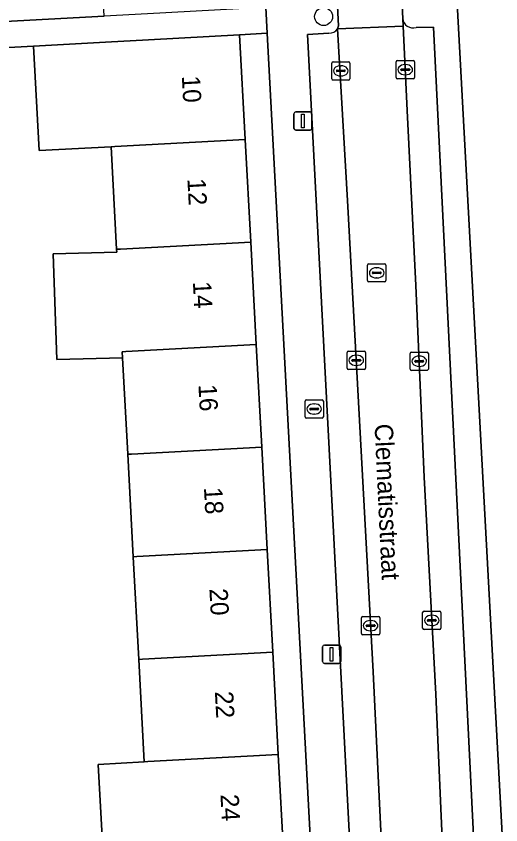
# Model space of a CAD drawing. Extents: x 162250 to 162661, y 380743 to 381606.
# Drawn here: x 162471.8 to 162498.31, y 380821.86 to 380866.07 of the extents above; entities that cross this region are included whole.
import ezdxf

# ---------------------------------------------------------------- set-up
doc = ezdxf.new("R2010")
doc.units = 0
for name, color, linetype in [('IMGEO_Boom', 7, 'Continuous'), ('IMGEO_Brandkraan', 7, 'Continuous'), ('IMGEO_Erf', 7, 'Continuous'), ('IMGEO_Kolk', 7, 'Continuous'), ('IMGEO_Lichtmast', 7, 'Continuous'), ('IMGEO_Openbare_ruimte_label', 7, 'Continuous'), ('IMGEO_Pand', 7, 'Continuous'), ('IMGEO_Pand_nummerreeks', 7, 'Continuous'), ('IMGEO_Parkeervlak_open', 7, 'Continuous'), ('IMGEO_Rijbaan_lokaal_open', 7, 'Continuous'), ('IMGEO_Rioolput', 7, 'Continuous'), ('IMGEO_Voetpad_open', 7, 'Continuous')]:
    doc.layers.add(name, color=color, linetype=linetype)

msp = doc.modelspace()

# ---------------------------------------------------------------- linework, layer by layer
at = {"layer": 'IMGEO_Boom'}
msp.add_circle((162488.619, 380866.049), 0.489, dxfattribs=at)
at = {"layer": 'IMGEO_Brandkraan'}
for p, q in [((162487.605, 380844.167), (162487.605, 380845.019)), ((162487.68, 380845.093), (162488.532, 380845.093)), ((162488.093, 380844.873), (162488.118, 380844.873)), ((162488.606, 380845.019), (162488.606, 380844.167)), ((162487.864, 380844.587), (162487.864, 380844.599)), ((162488.302, 380844.55), (162487.904, 380844.55)), ((162487.907, 380844.636), (162488.305, 380844.636)), ((162488.348, 380844.599), (162488.348, 380844.587)), ((162488.532, 380844.093), (162487.68, 380844.093)), ((162488.116, 380844.313), (162488.091, 380844.313))]:
    msp.add_line(p, q, dxfattribs=at)
for points in [[(162487.605, 380844.167), (162487.605, 380845.019)], [(162487.68, 380845.093), (162488.532, 380845.093)], [(162488.606, 380845.019), (162488.606, 380844.167)], [(162488.532, 380844.093), (162487.68, 380844.093)]]:
    msp.add_lwpolyline(points, dxfattribs=at)
for centre, radius, start, end in [((162487.682, 380845.017), 0.0765, 91.552, 178.448), ((162487.682, 380845.017), 0.0765, 91.552, 178.448), ((162488.53, 380845.017), 0.0765, 1.552, 88.448), ((162488.53, 380845.017), 0.0765, 1.552, 88.448), ((162487.904, 380844.596), 0.0403, 85.8775, 175.7526), ((162487.901, 380844.586), 0.0366, 178.938, 274.7102), ((162488.305, 380844.593), 0.043, 264.8664, 352.4533), ((162488.309, 380844.598), 0.0386, 1.7309, 96.639), ((162487.682, 380844.169), 0.0765, 181.552, 268.448), ((162487.682, 380844.169), 0.0765, 181.552, 268.448), ((162488.53, 380844.169), 0.0765, 271.552, 358.448), ((162488.53, 380844.169), 0.0765, 271.552, 358.448)]:
    msp.add_arc(centre, radius, start, end, dxfattribs=at)
for centre, major_axis, ratio, start_param, end_param in [((162488.092, 380844.593), (-0.387, 0.002), 0.722429, 4.712389, 7.853982), ((162488.117, 380844.593), (-0.39, 0.002), 0.717154, 1.570796, 4.712389)]:
    msp.add_ellipse(centre, major_axis=major_axis, ratio=ratio, start_param=start_param, end_param=end_param, dxfattribs=at)
at = {"layer": 'IMGEO_Erf'}
for points in [[(162476.003, 380877.506), (162472.856, 380877.338), (162472.553, 380882.993), (162475.699, 380883.161), (162475.657, 380883.948), (162475.388, 380888.933), (162475.802, 380888.955), (162475.764, 380889.728), (162473.498, 380889.596), (162463.611, 380889.016), (162463.383, 380889.008), (162463.524, 380884.867), (162467.402, 380885), (162467.48, 380882.72), (162467.564, 380880.294), (162463.905, 380880.169), (162464.132, 380873.557), (162468.01, 380873.69), (162468.088, 380871.41), (162468.172, 380868.984), (162464.294, 380868.851), (162464.412, 380865.42), (162476.618, 380866.074), (162476.307, 380871.851)], [(162500.535, 380837.761), (162500.235, 380843.344), (162500, 380847.679), (162499.934, 380848.927), (162499.634, 380854.509), (162499.333, 380860.091), (162499.032, 380865.673), (162498.723, 380871.373), (162496.735, 380871.229), (162495.691, 380871.164), (162499.625, 380798.455), (162500, 380798.466), (162501.095, 380798.5), (162502.647, 380798.565), (162502.34, 380804.267), (162502.039, 380809.849), (162501.738, 380815.432), (162501.437, 380821.014), (162501.136, 380826.596), (162500.835, 380832.179)], [(162485.538, 380865.136), (162484.028, 380865.055), (162484.336, 380859.331), (162484.637, 380853.724), (162484.938, 380848.119), (162485.239, 380842.514), (162485.541, 380836.908), (162485.842, 380831.303), (162486.143, 380825.698), (162486.444, 380820.092), (162486.746, 380814.486), (162487.047, 380808.881), (162487.348, 380803.276), (162487.656, 380797.55), (162489.147, 380797.656), (162488.037, 380818.506)]]:
    msp.add_lwpolyline(points, close=True, dxfattribs=at)
msp.add_lwpolyline([(162476.596, 380819.559), (162476.294, 380825.165), (162478.806, 380825.301), (162478.505, 380830.905), (162478.204, 380836.511), (162477.903, 380842.117), (162477.619, 380847.391), (162474.025, 380847.303), (162473.823, 380853.084), (162477.309, 380853.161), (162477.3, 380853.327), (162476.999, 380858.934), (162473.063, 380858.721), (162472.756, 380864.438), (162464.301, 380863.978)], dxfattribs=at)
at = {"layer": 'IMGEO_Kolk'}
for p, q in [((162489.061, 380862.654), (162489.061, 380863.506)), ((162489.136, 380863.58), (162489.988, 380863.58)), ((162490.062, 380863.506), (162490.062, 380862.654)), ((162492.585, 380862.72), (162492.585, 380863.572)), ((162492.66, 380863.646), (162493.512, 380863.646)), ((162493.073, 380863.426), (162493.098, 380863.426)), ((162493.586, 380863.572), (162493.586, 380862.72)), ((162489.32, 380863.074), (162489.32, 380863.086)), ((162489.758, 380863.037), (162489.36, 380863.037)), ((162489.363, 380863.123), (162489.761, 380863.123)), ((162489.549, 380863.36), (162489.574, 380863.36)), ((162489.804, 380863.086), (162489.804, 380863.074)), ((162492.844, 380863.14), (162492.844, 380863.152)), ((162493.282, 380863.103), (162492.884, 380863.103)), ((162492.887, 380863.189), (162493.285, 380863.189)), ((162493.328, 380863.152), (162493.328, 380863.14)), ((162489.988, 380862.58), (162489.136, 380862.58)), ((162489.572, 380862.8), (162489.547, 380862.8)), ((162493.512, 380862.646), (162492.66, 380862.646)), ((162493.096, 380862.866), (162493.071, 380862.866)), ((162489.906, 380846.828), (162489.906, 380847.68)), ((162489.981, 380847.754), (162490.833, 380847.754)), ((162490.394, 380847.534), (162490.419, 380847.534)), ((162490.907, 380847.68), (162490.907, 380846.828)), ((162493.349, 380846.778), (162493.349, 380847.63)), ((162493.424, 380847.704), (162494.276, 380847.704)), ((162494.35, 380847.63), (162494.35, 380846.778)), ((162490.165, 380847.248), (162490.165, 380847.26)), ((162490.603, 380847.211), (162490.205, 380847.211)), ((162490.208, 380847.297), (162490.606, 380847.297)), ((162490.649, 380847.26), (162490.649, 380847.248)), ((162493.608, 380847.198), (162493.608, 380847.21)), ((162494.046, 380847.161), (162493.648, 380847.161)), ((162493.651, 380847.247), (162494.049, 380847.247)), ((162493.837, 380847.484), (162493.862, 380847.484)), ((162494.092, 380847.21), (162494.092, 380847.198)), ((162490.833, 380846.754), (162489.981, 380846.754)), ((162490.417, 380846.974), (162490.392, 380846.974)), ((162494.276, 380846.704), (162493.424, 380846.704)), ((162493.86, 380846.924), (162493.835, 380846.924)), ((162494.037, 380832.61), (162494.037, 380833.462)), ((162494.112, 380833.536), (162494.964, 380833.536)), ((162495.038, 380833.462), (162495.038, 380832.61)), ((162490.689, 380832.323), (162490.689, 380833.175)), ((162490.764, 380833.249), (162491.616, 380833.249)), ((162491.177, 380833.029), (162491.202, 380833.029)), ((162491.69, 380833.175), (162491.69, 380832.323)), ((162494.296, 380833.03), (162494.296, 380833.042)), ((162494.734, 380832.993), (162494.336, 380832.993)), ((162494.339, 380833.079), (162494.737, 380833.079)), ((162494.525, 380833.316), (162494.55, 380833.316)), ((162494.78, 380833.042), (162494.78, 380833.03)), ((162490.948, 380832.743), (162490.948, 380832.755)), ((162491.386, 380832.706), (162490.988, 380832.706)), ((162490.991, 380832.792), (162491.389, 380832.792)), ((162491.432, 380832.755), (162491.432, 380832.743)), ((162494.964, 380832.536), (162494.112, 380832.536)), ((162494.548, 380832.756), (162494.523, 380832.756)), ((162491.616, 380832.249), (162490.764, 380832.249)), ((162491.2, 380832.469), (162491.175, 380832.469))]:
    msp.add_line(p, q, dxfattribs=at)
for points in [[(162489.061, 380862.654), (162489.061, 380863.506)], [(162489.136, 380863.58), (162489.988, 380863.58)], [(162490.062, 380863.506), (162490.062, 380862.654)], [(162492.585, 380862.72), (162492.585, 380863.572)], [(162492.66, 380863.646), (162493.512, 380863.646)], [(162493.586, 380863.572), (162493.586, 380862.72)], [(162489.988, 380862.58), (162489.136, 380862.58)], [(162493.512, 380862.646), (162492.66, 380862.646)], [(162489.906, 380846.828), (162489.906, 380847.68)], [(162489.981, 380847.754), (162490.833, 380847.754)], [(162490.907, 380847.68), (162490.907, 380846.828)], [(162493.349, 380846.778), (162493.349, 380847.63)], [(162493.424, 380847.704), (162494.276, 380847.704)], [(162494.35, 380847.63), (162494.35, 380846.778)], [(162490.833, 380846.754), (162489.981, 380846.754)], [(162494.276, 380846.704), (162493.424, 380846.704)], [(162494.037, 380832.61), (162494.037, 380833.462)], [(162494.112, 380833.536), (162494.964, 380833.536)], [(162495.038, 380833.462), (162495.038, 380832.61)], [(162490.689, 380832.323), (162490.689, 380833.175)], [(162490.764, 380833.249), (162491.616, 380833.249)], [(162491.69, 380833.175), (162491.69, 380832.323)], [(162494.964, 380832.536), (162494.112, 380832.536)], [(162491.616, 380832.249), (162490.764, 380832.249)]]:
    msp.add_lwpolyline(points, dxfattribs=at)
for centre, radius, start, end in [((162489.138, 380863.504), 0.0765, 91.552, 178.448), ((162489.138, 380863.504), 0.0765, 91.552, 178.448), ((162489.986, 380863.504), 0.0765, 1.552, 88.448), ((162489.986, 380863.504), 0.0765, 1.552, 88.448), ((162492.662, 380863.57), 0.0765, 91.552, 178.448), ((162492.662, 380863.57), 0.0765, 91.552, 178.448), ((162493.51, 380863.57), 0.0765, 1.552, 88.448), ((162493.51, 380863.57), 0.0765, 1.552, 88.448), ((162489.36, 380863.083), 0.0403, 85.8775, 175.7526), ((162489.357, 380863.073), 0.0366, 178.938, 274.7102), ((162489.761, 380863.08), 0.043, 264.8664, 352.4533), ((162489.765, 380863.085), 0.0386, 1.7309, 96.639), ((162492.884, 380863.149), 0.0403, 85.8775, 175.7526), ((162492.881, 380863.139), 0.0366, 178.938, 274.7102), ((162493.285, 380863.146), 0.043, 264.8664, 352.4533), ((162493.289, 380863.151), 0.0386, 1.7309, 96.639), ((162489.138, 380862.656), 0.0765, 181.552, 268.448), ((162489.138, 380862.656), 0.0765, 181.552, 268.448), ((162489.986, 380862.656), 0.0765, 271.552, 358.448), ((162489.986, 380862.656), 0.0765, 271.552, 358.448), ((162492.662, 380862.722), 0.0765, 181.552, 268.448), ((162492.662, 380862.722), 0.0765, 181.552, 268.448), ((162493.51, 380862.722), 0.0765, 271.552, 358.448), ((162493.51, 380862.722), 0.0765, 271.552, 358.448), ((162489.983, 380847.678), 0.0765, 91.552, 178.448), ((162489.983, 380847.678), 0.0765, 91.552, 178.448), ((162490.831, 380847.678), 0.0765, 1.552, 88.448), ((162490.831, 380847.678), 0.0765, 1.552, 88.448), ((162493.426, 380847.628), 0.0765, 91.552, 178.448), ((162493.426, 380847.628), 0.0765, 91.552, 178.448), ((162494.274, 380847.628), 0.0765, 1.552, 88.448), ((162494.274, 380847.628), 0.0765, 1.552, 88.448), ((162490.205, 380847.257), 0.0403, 85.8775, 175.7526), ((162490.202, 380847.247), 0.0366, 178.938, 274.7102), ((162490.606, 380847.254), 0.043, 264.8664, 352.4533), ((162490.61, 380847.259), 0.0386, 1.7309, 96.639), ((162493.648, 380847.207), 0.0403, 85.8775, 175.7526), ((162493.645, 380847.197), 0.0366, 178.938, 274.7102), ((162494.049, 380847.204), 0.043, 264.8664, 352.4533), ((162494.053, 380847.209), 0.0386, 1.7309, 96.639), ((162489.983, 380846.83), 0.0765, 181.552, 268.448), ((162489.983, 380846.83), 0.0765, 181.552, 268.448), ((162490.831, 380846.83), 0.0765, 271.552, 358.448), ((162490.831, 380846.83), 0.0765, 271.552, 358.448), ((162493.426, 380846.78), 0.0765, 181.552, 268.448), ((162493.426, 380846.78), 0.0765, 181.552, 268.448), ((162494.274, 380846.78), 0.0765, 271.552, 358.448), ((162494.274, 380846.78), 0.0765, 271.552, 358.448), ((162494.114, 380833.46), 0.0765, 91.552, 178.448), ((162494.114, 380833.46), 0.0765, 91.552, 178.448), ((162494.962, 380833.46), 0.0765, 1.552, 88.448), ((162494.962, 380833.46), 0.0765, 1.552, 88.448), ((162490.766, 380833.173), 0.0765, 91.552, 178.448), ((162490.766, 380833.173), 0.0765, 91.552, 178.448), ((162491.614, 380833.173), 0.0765, 1.552, 88.448), ((162491.614, 380833.173), 0.0765, 1.552, 88.448), ((162494.336, 380833.039), 0.0403, 85.8775, 175.7526), ((162494.333, 380833.029), 0.0366, 178.938, 274.7102), ((162494.737, 380833.036), 0.043, 264.8664, 352.4533), ((162494.741, 380833.041), 0.0386, 1.7309, 96.639), ((162490.988, 380832.752), 0.0403, 85.8775, 175.7526), ((162490.985, 380832.742), 0.0366, 178.938, 274.7102), ((162491.389, 380832.749), 0.043, 264.8664, 352.4533), ((162491.393, 380832.754), 0.0386, 1.7309, 96.639), ((162494.114, 380832.612), 0.0765, 181.552, 268.448), ((162494.114, 380832.612), 0.0765, 181.552, 268.448), ((162494.962, 380832.612), 0.0765, 271.552, 358.448), ((162494.962, 380832.612), 0.0765, 271.552, 358.448), ((162490.766, 380832.325), 0.0765, 181.552, 268.448), ((162490.766, 380832.325), 0.0765, 181.552, 268.448), ((162491.614, 380832.325), 0.0765, 271.552, 358.448), ((162491.614, 380832.325), 0.0765, 271.552, 358.448)]:
    msp.add_arc(centre, radius, start, end, dxfattribs=at)
for centre, major_axis, ratio, start_param, end_param in [((162493.072, 380863.146), (-0.387, 0.002), 0.722429, 4.712389, 7.853982), ((162493.097, 380863.146), (-0.39, 0.002), 0.717154, 1.570796, 4.712389), ((162489.548, 380863.08), (-0.387, 0.002), 0.722429, 4.712389, 7.853982), ((162489.573, 380863.08), (-0.39, 0.002), 0.717154, 1.570796, 4.712389), ((162490.393, 380847.254), (-0.387, 0.002), 0.722429, 4.712389, 7.853982), ((162490.418, 380847.254), (-0.39, 0.002), 0.717154, 1.570796, 4.712389), ((162493.836, 380847.204), (-0.387, 0.002), 0.722429, 4.712389, 7.853982), ((162493.861, 380847.204), (-0.39, 0.002), 0.717154, 1.570796, 4.712389), ((162491.176, 380832.749), (-0.387, 0.002), 0.722429, 4.712389, 7.853982), ((162491.201, 380832.749), (-0.39, 0.002), 0.717154, 1.570796, 4.712389), ((162494.524, 380833.036), (-0.387, 0.002), 0.722429, 4.712389, 7.853982), ((162494.549, 380833.036), (-0.39, 0.002), 0.717154, 1.570796, 4.712389)]:
    msp.add_ellipse(centre, major_axis=major_axis, ratio=ratio, start_param=start_param, end_param=end_param, dxfattribs=at)
at = {"layer": 'IMGEO_Lichtmast'}
for p, q in [((162487.092, 380860.837), (162487.882, 380860.837)), ((162487.882, 380860.837), (162487.092, 380860.837)), ((162486.992, 380859.937), (162486.992, 380860.737)), ((162486.992, 380860.737), (162486.992, 380859.937)), ((162487.982, 380860.737), (162487.982, 380859.937)), ((162487.982, 380859.937), (162487.982, 380860.737)), ((162487.882, 380859.837), (162487.092, 380859.837)), ((162487.092, 380859.837), (162487.882, 380859.837)), ((162488.663, 380831.684), (162489.453, 380831.684)), ((162489.453, 380831.684), (162488.663, 380831.684)), ((162488.563, 380830.784), (162488.563, 380831.584)), ((162488.563, 380831.584), (162488.563, 380830.784)), ((162489.553, 380831.584), (162489.553, 380830.784)), ((162489.553, 380830.784), (162489.553, 380831.584)), ((162489.453, 380830.684), (162488.663, 380830.684)), ((162488.663, 380830.684), (162489.453, 380830.684))]:
    msp.add_line(p, q, dxfattribs=at)
for points in [[(162487.412, 380860.712), (162487.562, 380860.712), (162487.562, 380859.962), (162487.412, 380859.962), (162487.412, 380860.712)], [(162488.983, 380831.559), (162489.133, 380831.559), (162489.133, 380830.809), (162488.983, 380830.809), (162488.983, 380831.559)]]:
    msp.add_lwpolyline(points, dxfattribs=at)
for centre, start, end in [((162487.092, 380860.737), 90, 180), ((162487.092, 380860.737), 90, 180), ((162487.882, 380860.737), 0, 90), ((162487.882, 380860.737), 360, 90), ((162487.092, 380859.937), 180, 270), ((162487.092, 380859.937), 180, 270), ((162487.882, 380859.937), 270, 0), ((162487.882, 380859.937), 270, 0), ((162488.663, 380831.584), 90, 180), ((162488.663, 380831.584), 90, 180), ((162489.453, 380831.584), 0, 90), ((162489.453, 380831.584), 360, 90), ((162488.663, 380830.784), 180, 270), ((162488.663, 380830.784), 180, 270), ((162489.453, 380830.784), 270, 0), ((162489.453, 380830.784), 270, 0)]:
    msp.add_arc(centre, 0.1, start, end, dxfattribs=at)
at = {"layer": 'IMGEO_Pand'}
for points in [[(162484.028, 380865.055), (162479.036, 380864.786), (162476.692, 380864.644), (162472.756, 380864.438), (162473.063, 380858.721), (162476.999, 380858.934), (162477.208, 380858.945), (162484.336, 380859.331)], [(162484.336, 380859.331), (162477.208, 380858.945), (162476.999, 380858.934), (162477.3, 380853.327), (162477.509, 380853.338), (162484.637, 380853.724)], [(162484.637, 380853.724), (162477.509, 380853.338), (162477.3, 380853.327), (162477.309, 380853.161), (162473.823, 380853.084), (162474.025, 380847.303), (162477.619, 380847.391), (162477.601, 380847.722), (162477.81, 380847.733), (162484.938, 380848.119)], [(162484.938, 380848.119), (162477.81, 380847.733), (162477.601, 380847.722), (162477.619, 380847.391), (162477.903, 380842.117), (162478.11, 380842.128), (162485.239, 380842.514)], [(162477.903, 380842.117), (162478.204, 380836.511), (162478.41, 380836.522), (162485.541, 380836.908), (162485.239, 380842.514), (162478.11, 380842.128)], [(162485.842, 380831.303), (162485.541, 380836.908), (162478.41, 380836.522), (162478.204, 380836.511), (162478.505, 380830.905), (162478.711, 380830.916)], [(162478.806, 380825.301), (162479.012, 380825.312), (162486.143, 380825.698), (162485.842, 380831.303), (162478.711, 380830.916), (162478.505, 380830.905)], [(162486.143, 380825.698), (162479.012, 380825.312), (162478.806, 380825.301), (162476.294, 380825.165), (162476.596, 380819.559), (162479.108, 380819.695), (162479.312, 380819.706), (162479.996, 380819.743), (162486.444, 380820.092)]]:
    msp.add_lwpolyline(points, close=True, dxfattribs=at)
at = {"layer": 'IMGEO_Parkeervlak_open'}
for points in [[(162492.944, 380865.944), (162492.965, 380865.526), (162493.196, 380860.912), (162493.67, 380851.34), (162494.122, 380840.859), (162494.75, 380828.998), (162495.212, 380818.597), (162495.963, 380804.285), (162496.225, 380798.581)], [(162492.217, 380811.678), (162491.325, 380830.228), (162490.755, 380840.949), (162489.925, 380856.002), (162489.379, 380865.385)], [(162496.696, 380799.023), (162497.903, 380799.143), (162494.633, 380865.469), (162493.686, 380865.449)], [(162488.913, 380865.151), (162487.745, 380865.073), (162490.508, 380812.065), (162491.707, 380812.128)]]:
    msp.add_lwpolyline(points, dxfattribs=at)
for centre, radius, start, end in [((162493.519, 380866.003), 0.578, 185.8435, 286.7408), ((162488.972, 380865.614), 0.467, 262.7064, 330.6203)]:
    msp.add_arc(centre, radius, start, end, dxfattribs=at)
at = {"layer": 'IMGEO_Rijbaan_lokaal_open'}
for points in [[(162492.944, 380865.944), (162492.618, 380872.433), (162492.599, 380872.801), (162489.073, 380872.622), (162489.101, 380872.087), (162489.436, 380865.547), (162489.379, 380865.385), (162492.965, 380865.526)], [(162492.838, 380798.329), (162496.225, 380798.581), (162495.963, 380804.285), (162495.212, 380818.597), (162494.75, 380828.998), (162494.122, 380840.859), (162493.67, 380851.34), (162493.196, 380860.912), (162492.965, 380865.526), (162489.379, 380865.385), (162489.925, 380856.002), (162490.755, 380840.949), (162491.325, 380830.228), (162492.217, 380811.678), (162492.253, 380810.919), (162492.831, 380798.473)]]:
    msp.add_lwpolyline(points, close=True, dxfattribs=at)
at = {"layer": 'IMGEO_Rioolput'}
for p, q in [((162491.023, 380851.612), (162491.023, 380852.464)), ((162491.098, 380852.538), (162491.95, 380852.538)), ((162492.024, 380852.464), (162492.024, 380851.612)), ((162491.282, 380852.032), (162491.282, 380852.044)), ((162491.72, 380851.995), (162491.322, 380851.995)), ((162491.325, 380852.081), (162491.723, 380852.081)), ((162491.511, 380852.318), (162491.536, 380852.318)), ((162491.766, 380852.044), (162491.766, 380852.032)), ((162491.95, 380851.538), (162491.098, 380851.538)), ((162491.534, 380851.758), (162491.509, 380851.758))]:
    msp.add_line(p, q, dxfattribs=at)
for points in [[(162491.023, 380851.612), (162491.023, 380852.464)], [(162491.098, 380852.538), (162491.95, 380852.538)], [(162492.024, 380852.464), (162492.024, 380851.612)], [(162491.95, 380851.538), (162491.098, 380851.538)]]:
    msp.add_lwpolyline(points, dxfattribs=at)
for centre, radius, start, end in [((162491.1, 380852.462), 0.0765, 91.552, 178.448), ((162491.1, 380852.462), 0.0765, 91.552, 178.448), ((162491.948, 380852.462), 0.0765, 1.552, 88.448), ((162491.948, 380852.462), 0.0765, 1.552, 88.448), ((162491.322, 380852.041), 0.0403, 85.8775, 175.7526), ((162491.319, 380852.031), 0.0366, 178.938, 274.7102), ((162491.723, 380852.038), 0.043, 264.8664, 352.4533), ((162491.727, 380852.043), 0.0386, 1.7309, 96.639), ((162491.1, 380851.614), 0.0765, 181.552, 268.448), ((162491.1, 380851.614), 0.0765, 181.552, 268.448), ((162491.948, 380851.614), 0.0765, 271.552, 358.448), ((162491.948, 380851.614), 0.0765, 271.552, 358.448)]:
    msp.add_arc(centre, radius, start, end, dxfattribs=at)
for centre, major_axis, ratio, start_param, end_param in [((162491.51, 380852.038), (-0.387, 0.002), 0.722429, 4.712389, 7.853982), ((162491.535, 380852.038), (-0.39, 0.002), 0.717154, 1.570796, 4.712389)]:
    msp.add_ellipse(centre, major_axis=major_axis, ratio=ratio, start_param=start_param, end_param=end_param, dxfattribs=at)
at = {"layer": 'IMGEO_Voetpad_open'}
for points in [[(162487.87, 380889.579), (162484.236, 380889.431), (162485.462, 380866.549), (162485.538, 380865.136), (162488.037, 380818.506), (162489.147, 380797.656), (162487.656, 380797.55), (162486.74, 380797.501), (162486.836, 380795.589), (162487.044, 380791.747), (162487.308, 380785.923), (162487.775, 380777.333), (162492.299, 380777.594), (162491.633, 380791.217), (162492.725, 380791.274)], [(162492.618, 380872.433), (162492.944, 380865.944)], [(162489.379, 380865.385), (162489.436, 380865.547), (162489.101, 380872.087)], [(162496.225, 380798.581), (162496.36, 380795.645), (162496.445, 380793.785), (162496.544, 380791.858), (162499.481, 380792.01), (162499.931, 380782.983), (162500.205, 380778.05), (162502.201, 380778.165), (162501.726, 380786.77), (162501.383, 380792.633), (162501.171, 380796.468), (162501.095, 380798.5), (162500, 380798.466), (162499.625, 380798.455), (162495.691, 380871.164)], [(162464.301, 380863.978), (162472.756, 380864.438), (162476.692, 380864.644), (162479.036, 380864.786), (162484.028, 380865.055), (162485.538, 380865.136), (162485.462, 380866.549), (162483.979, 380866.47), (162478.987, 380866.201), (162476.618, 380866.074), (162464.412, 380865.42)], [(162493.686, 380865.449), (162494.633, 380865.469), (162497.903, 380799.143), (162496.696, 380799.023)], [(162491.707, 380812.128), (162490.508, 380812.065), (162487.745, 380865.073), (162488.913, 380865.151)]]:
    msp.add_lwpolyline(points, dxfattribs=at)
for centre, radius, start, end in [((162493.519, 380866.003), 0.578, 185.8435, 286.7408), ((162488.972, 380865.614), 0.467, 262.7064, 330.6203)]:
    msp.add_arc(centre, radius, start, end, dxfattribs=at)

# ---------------------------------------------------------------- texts
at = {"layer": 'IMGEO_Openbare_ruimte_label'}
msp.add_text('Clematisstraat', height=1, rotation=272.6936, dxfattribs=at).set_placement((162491.406, 380843.766))
at = {"layer": 'IMGEO_Pand_nummerreeks'}
for s, rotation, p in [('10', 273.0766, (162480.864, 380862.798)), ('12', 273.0764, (162481.167, 380857.178)), ('14', 273.0766, (162481.469, 380851.55)), ('16', 273.0766, (162481.771, 380845.924)), ('18', 273.0764, (162482.074, 380840.296)), ('20', 273.0764, (162482.371, 380834.762)), ('22', 273.0764, (162482.673, 380829.142)), ('24', 273.0766, (162482.976, 380823.514))]:
    msp.add_text(s, height=1, rotation=rotation, dxfattribs=at).set_placement(p)

doc.saveas('drawing.dxf')
